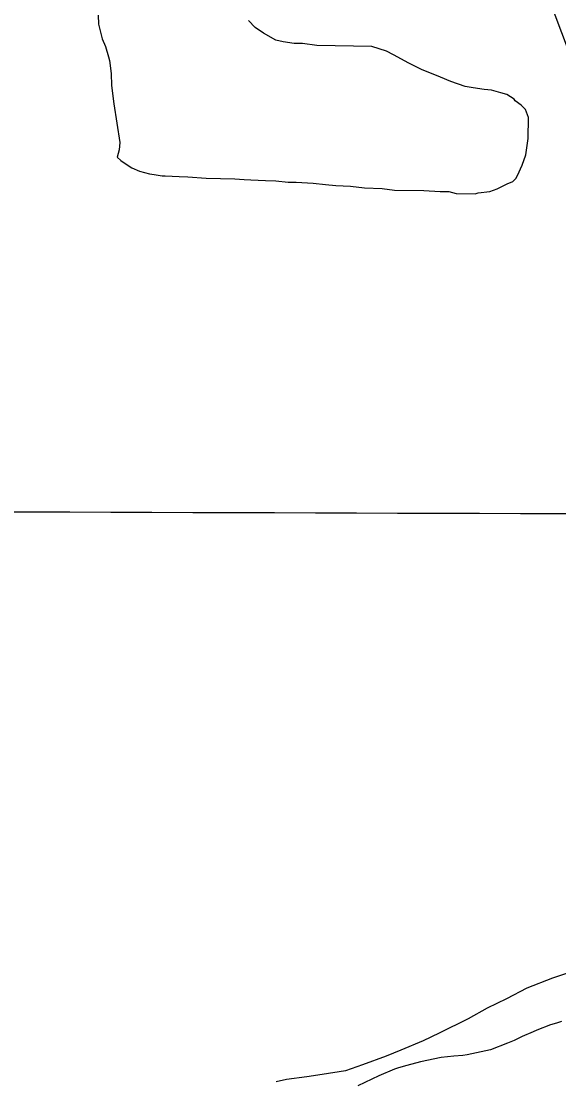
# Model space of a CAD drawing. Extents: x 3161564 to 3199464, y 849354 to 874788.
# Drawn here: x 3167816 to 3168352, y 860307 to 861366 of the extents above; entities that cross this region are included whole.
import ezdxf

# ---------------------------------------------------------------- set-up
doc = ezdxf.new("R2010")
doc.units = 0
for name, color, linetype in [('V-GRID-MAJR', 7, 'Continuous'), ('V-SITE-VEGE', 7, 'Continuous'), ('V-TOPO-SHOR', 7, 'Continuous')]:
    doc.layers.add(name, color=color, linetype=linetype)

msp = doc.modelspace()

# ---------------------------------------------------------------- linework, layer by layer
at = {"layer": 'V-GRID-MAJR'}
msp.add_spline([(3165780.446, 860882.501), (3171010.106, 860866.147), (3176239.768, 860850.5530000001), (3181469.433, 860835.721), (3186699.099, 860821.649), (3191928.768, 860808.338), (3197158.438, 860795.787), (3197158.4390000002, 860795.787)], degree=3, dxfattribs=at)
at = {"layer": 'V-SITE-VEGE'}
for p, q in [((3167892.342, 861371.8339999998), (3167892.798, 861362.6709999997)), ((3168049.012, 861359.4449999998), (3168042.4130000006, 861366.2709999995)), ((3167892.798, 861362.6709999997), (3167896.214, 861347.9619999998)), ((3168057.466, 861353.8109999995), (3168049.012, 861359.4449999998)), ((3168069.557, 861346.8929999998), (3168057.466, 861353.8109999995)), ((3167896.214, 861347.9619999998), (3167899.753, 861340.5769999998)), ((3168076.85, 861344.9409999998), (3168069.557, 861346.8929999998)), ((3168087.813, 861343.5359999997), (3168076.85, 861344.9409999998)), ((3168096.357, 861343.3929999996), (3168087.813, 861343.5359999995)), ((3168110.364, 861341.3289999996), (3168096.357, 861343.3929999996)), ((3167899.753, 861340.5769999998), (3167902.631, 861330.1529999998)), ((3168165.287, 861340.4089999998), (3168110.364, 861341.3289999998)), ((3168179.86, 861335.8929999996), (3168165.287, 861340.4089999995)), ((3168187.123, 861332.1089999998), (3168179.86, 861335.8929999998)), ((3167902.631, 861330.1529999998), (3167903.79, 861326.4699999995)), ((3167903.79, 861326.4699999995), (3167905.4080000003, 861313.6249999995)), ((3168202.245, 861323.9209999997), (3168187.123, 861332.1089999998)), ((3168214.9590000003, 861317.6029999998), (3168202.245, 861323.9209999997)), ((3167905.4080000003, 861313.6249999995), (3167905.813, 861301.4089999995)), ((3168233.756, 861309.9639999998), (3168214.9590000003, 861317.6029999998)), ((3167905.813, 861301.4089999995), (3167907.947, 861283.0609999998)), ((3168244.057, 861305.5189999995), (3168233.756, 861309.9639999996)), ((3168258.62, 861300.3909999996), (3168244.057, 861305.5189999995)), ((3168266.536, 861299.0369999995), (3168258.62, 861300.3909999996)), ((3168277.497, 861297.6349999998), (3168266.536, 861299.0369999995)), ((3168284.812, 861296.9009999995), (3168277.497, 861297.6349999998)), ((3168293.926, 861294.3069999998), (3168284.812, 861296.9009999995)), ((3168299.9960000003, 861292.3729999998), (3168293.926, 861294.3069999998)), ((3168307.248, 861287.9799999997), (3168299.9960000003, 861292.3729999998)), ((3167907.947, 861283.0609999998), (3167914.018, 861244.5029999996)), ((3168308.438, 861286.1289999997), (3168307.248, 861287.9799999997)), ((3168314.469, 861281.7539999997), (3168308.438, 861286.1289999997)), ((3168318.67, 861277.4129999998), (3168314.469, 861281.7539999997)), ((3168321.588, 861269.4269999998), (3168318.67, 861277.4129999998)), ((3168321.24, 861248.6809999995), (3168321.588, 861269.4269999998)), ((3168319.1350000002, 861232.2319999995), (3168321.24, 861248.6809999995)), ((3167914.018, 861244.5029999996), (3167913.285, 861237.1899999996)), ((3167913.285, 861237.1899999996), (3167911.333, 861229.8969999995)), ((3167911.333, 861229.8969999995), (3167914.941, 861226.7839999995)), ((3167914.941, 861226.7839999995), (3167919.162, 861223.6629999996)), ((3168315.301, 861221.9179999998), (3168319.1350000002, 861232.2319999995)), ((3167919.162, 861223.6629999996), (3167925.804, 861219.2779999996)), ((3167925.804, 861219.2779999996), (3167933.687, 861216.0929999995)), ((3167933.687, 861216.0929999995), (3167943.411, 861213.4929999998)), ((3168310.855, 861211.6169999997), (3168315.301, 861221.9179999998)), ((3167943.411, 861213.4929999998), (3167948.2830000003, 861212.7979999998)), ((3167948.2830000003, 861212.7979999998), (3167956.194, 861211.4449999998)), ((3167956.194, 861211.4449999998), (3167959.2460000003, 861211.3929999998)), ((3167959.2460000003, 861211.3929999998), (3167973.27, 861210.5499999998)), ((3167973.27, 861210.5499999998), (3167981.815, 861210.4059999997)), ((3167981.815, 861210.4059999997), (3168000.1010000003, 861208.8779999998)), ((3168000.1010000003, 861208.8779999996), (3168028.784, 861208.3989999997)), ((3168028.784, 861208.3989999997), (3168037.928, 861207.6349999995)), ((3168037.928, 861207.6349999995), (3168044.639, 861207.5249999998)), ((3168044.639, 861207.5249999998), (3168059.276, 861206.6689999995)), ((3168059.276, 861206.6689999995), (3168069.651, 861206.4939999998)), ((3168069.651, 861206.4939999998), (3168081.835, 861205.0689999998)), ((3168300.336, 861203.2459999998), (3168305.87, 861205.5949999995)), ((3168305.87, 861205.5949999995), (3168308.972, 861208.5959999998)), ((3168308.972, 861208.5959999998), (3168310.8550000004, 861211.6169999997)), ((3168081.835, 861205.0689999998), (3168089.769, 861204.9379999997)), ((3168089.769, 861204.9379999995), (3168106.845, 861204.0409999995)), ((3168106.845, 861204.0409999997), (3168119.0330000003, 861202.6179999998)), ((3168119.0330000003, 861202.6179999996), (3168129.394, 861201.8329999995)), ((3168129.394, 861201.8329999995), (3168144.031, 861200.9769999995)), ((3168144.031, 861200.9769999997), (3168158.045, 861199.5209999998)), ((3168158.045, 861199.5209999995), (3168175.734, 861198.6159999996)), ((3168175.734, 861198.6159999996), (3168187.915, 861197.1899999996)), ((3168187.915, 861197.1899999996), (3168217.21, 861196.7029999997)), ((3168217.21, 861196.7029999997), (3168233.676, 861195.8159999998)), ((3168233.676, 861195.8159999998), (3168242.222, 861195.6729999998)), ((3168242.222, 861195.6729999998), (3168249.5130000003, 861193.7209999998)), ((3168271.502, 861194.5709999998), (3168283.116, 861195.5969999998)), ((3168283.116, 861195.5969999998), (3168290.491, 861198.5279999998)), ((3168290.491, 861198.5279999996), (3168300.336, 861203.2459999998)), ((3168249.5130000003, 861193.7209999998), (3168268.43, 861193.4039999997)), ((3168268.43, 861193.4039999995), (3168271.5020000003, 861194.5709999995)), ((3168363.48, 860416.5729999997), (3168345.683, 860410.7669999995)), ((3168345.683, 860410.7669999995), (3168319.878, 860400.8189999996)), ((3168319.878, 860400.8189999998), (3168299.556, 860390.1759999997)), ((3168280.475, 860380.7269999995), (3168261.373, 860370.0559999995)), ((3168299.556, 860390.1759999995), (3168280.475, 860380.7269999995)), ((3168261.373, 860370.0559999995), (3168232.447, 860355.8899999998)), ((3168216.446, 860348.2229999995), (3168194.313, 860338.8269999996)), ((3168232.447, 860355.8899999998), (3168216.446, 860348.2229999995)), ((3168194.313, 860338.8269999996), (3168179.565, 860332.9689999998)), ((3168179.565, 860332.9689999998), (3168156.222, 860324.2039999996)), ((3168139.034, 860318.3849999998), (3168115.772, 860314.5019999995)), ((3168156.222, 860324.2039999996), (3168139.034, 860318.3849999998)), ((3168080.287, 860309.6019999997), (3168069.8710000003, 860307.3339999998)), ((3168100.4760000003, 860312.3169999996), (3168080.287, 860309.6019999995)), ((3168115.772, 860314.5019999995), (3168100.4760000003, 860312.3169999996))]:
    msp.add_line(p, q, dxfattribs=at)
at = {"layer": 'V-TOPO-SHOR'}
msp.add_line((3168677.064973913, 860494.9060869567), (3168080.20626087, 862086.5293217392), dxfattribs=at)
for points in [[(3168354.555000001, 860367.483999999), (3168349.703000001, 860365.7109999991), (3168343.745000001, 860364.3259999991), (3168329.934000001, 860358.9929999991), (3168326.194000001, 860357.1989999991), (3168315.360000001, 860352.557999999), (3168307.506000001, 860348.609999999), (3168300.783000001, 860345.7549999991), (3168283.614000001, 860339.3629999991), (3168260.531000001, 860334.1839999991), (3168256.071000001, 860333.513999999), (3168247.160000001, 860332.9219999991), (3168234.528000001, 860331.6479999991)], [(3168234.528000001, 860331.6479999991), (3168214.052000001, 860327.1649999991), (3168200.271000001, 860323.685999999), (3168192.071000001, 860321.2259999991), (3168187.966000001, 860319.810999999), (3168172.283000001, 860313.393999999), (3168151.344000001, 860303.356999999)]]:
    msp.add_lwpolyline(points, dxfattribs=at)

doc.saveas('drawing.dxf')
